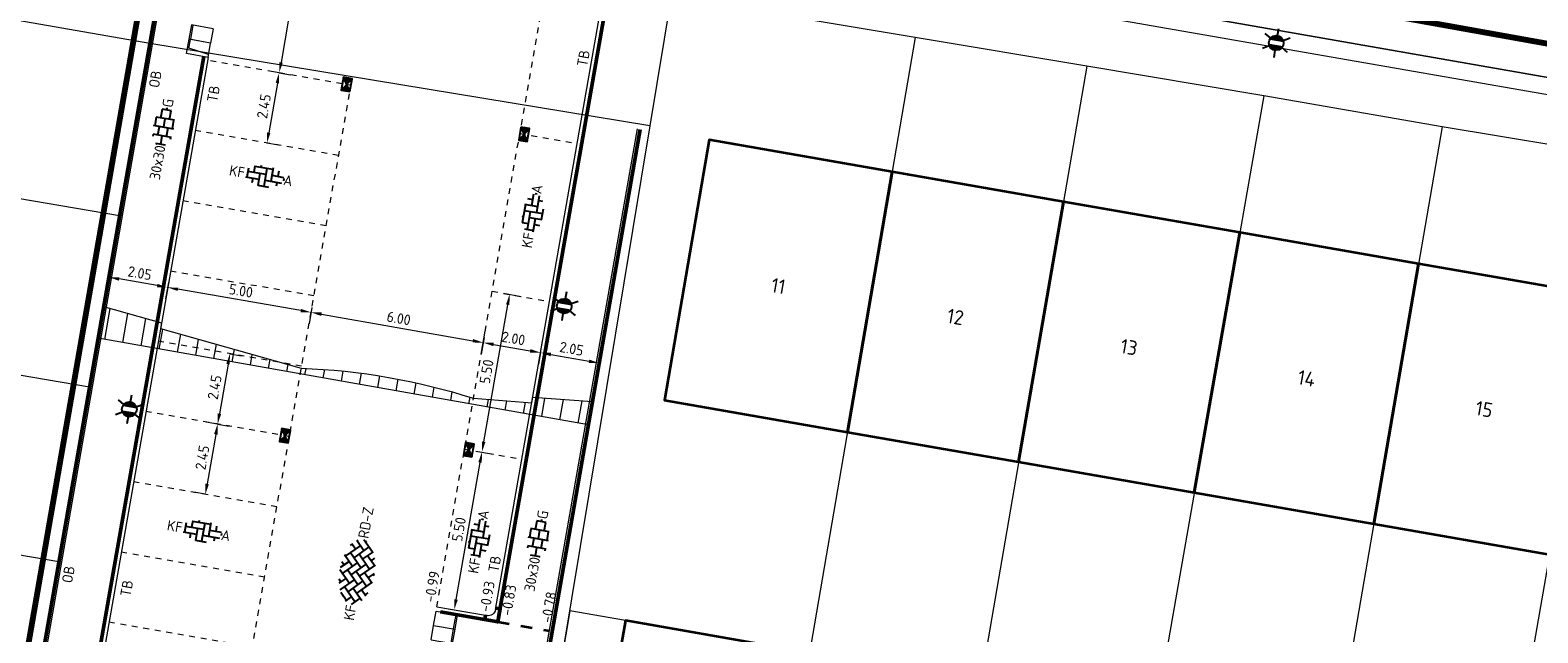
# Model space of a CAD drawing. Header units: metres. Extents: x 2514 to 227642, y 1683 to 852646.
# Tile 275 of 462: x 113870 to 113922, y 426337 to 426358. Entities that reach past the tile are written whole.
import ezdxf
from ezdxf.enums import TextEntityAlignment as Align
from ezdxf.lldxf.tags import DXFTag

# ---------------------------------------------------------------- set-up
doc = ezdxf.new("R2010")
doc.units = ezdxf.units.M
for name, pattern in [('VW-1-1_STREEP', [2, 1, -1]), ('XX-CENTER', [8, 5, -1, 1, -1]), ('ZZ-HIDDEN-SO', [4, 2, -2])]:
    doc.linetypes.add(name, pattern=pattern)
doc.layers.get('Defpoints').update_dxf_attribs({"color": 244, "lineweight": 35})
for name, color, linetype, lineweight in [('B-WE-GR-GROENVOORZIENING-GV', 252, 'Continuous', 18), ('B-WE-GR-HAAG-GV', 252, 'Continuous', 13), ('B-WE-KG-GRENS_PERCEEL-GV', 252, 'KG-PERCEEL', 18), ('B-WE-OG-BEBOUWING-GV', 4, 'Continuous', 35), ('B-WE-OG-BEBOUWING_HUISNUMMER-T25-200', 7, 'Continuous', 25), ('B-WE-VH-VERHARDING_TEGEL-GV', 252, 'Continuous', 18), ('N-WE-IE-MEUBILAIR_WEGMEUBILAIR_LICHTMAST-S', 7, 'Continuous', 25), ('N-WE-KG-WERKGRENS-G', 7, 'XX-CENTER', 35), ('N-WE-RI-HWA_KOLK-S', 150, 'Continuous', 25), ('N-WE-VH-KANTOPSLUITING-T18', 1, 'Continuous', 18), ('N-WE-VH-KANTOPSLUITING_ACHTERKANTBAND-G', 1, 'Continuous', 50), ('N-WE-VH-KANTOPSLUITING_ELEMENT_INRIT-S', 2, 'Continuous', 9), ('N-WE-VH-KANTOPSLUITING_OPSLUITBAND_100X200-G', 1, 'Continuous', 18), ('N-WE-VH-KANTOPSLUITING_TROTTOIRBAND_130 150-G', 2, 'Continuous', 13), ('N-WE-VH-M', 7, 'Continuous', 18), ('N-WE-VH-MATERIAALGRENS-G', 7, 'ZZ-HIDDEN-SO', 35), ('N-WE-VH-NAP-T18', 1, 'Continuous', 18), ('N-WE-VH-VERHARDING_BETONSTRAATSTEEN-S', 1, 'Continuous', 25), ('N-WE-VH-VERHARDING_STRAATBAKSTEEN-S', 1, 'Continuous', 5), ('N-WE-VH-VERHARDING_TEGEL-S', 1, 'Continuous', 25), ('N-WE-VH-VERKANTING-G', 252, 'Continuous', 5), ('N-WE-VW-MARKERING_LANGS_STREEP_11_010-G', 7, 'VW-1-1_STREEP', 13)]:
    doc.layers.add(name, color=color, linetype=linetype, lineweight=lineweight)
doc.styles.add('ISO', font='NLCS-ISO.ttf')
doc.styles.add('NLCS-ISO', font='NLCS-ISO.ttf', dxfattribs={"height": 1.8})
doc.styles.add('NLCS-ISO-M200-T18', font='NLCS-ISO.ttf', dxfattribs={"height": 0.36})
doc.styles.add('NLCS-ISO-M200-T25', font='NLCS-ISO.ttf', dxfattribs={"height": 0.5})
doc.styles.get("Standard").update_dxf_attribs({"font": 'romans'})
tags = doc.linetypes.add('KG-PERCEEL', pattern='A,5.5,-2,["P",Standard,S=1.8,R=0,X=-0.5,Y=-0.9],-2,5.5,-2,[5,NLCS.SHX,S=0.75,R=0,X=0,Y=0],-2', length=19).pattern_tags.tags
tags[6] = DXFTag(74, 10)
doc.dimstyles.new('NLCS-M200-T18-PIJL_L2_H1', dxfattribs={"dimscale": 0.2, "dimtxt": 2.5, "dimasz": 1.8, "dimexe": 2, "dimexo": 2, "dimgap": 0.7, "dimtad": 1, "dimzin": 0, "dimdsep": 46, "dimtxsty": 'NLCS-ISO-M200-T18', "dimcen": 0, "dimdle": 2, "dimclrd": 256, "dimclre": 256, "dimclrt": 1, "dimadec": 1, "dimazin": 0, "dimtfac": 1, "dimtdec": 3, "dimtofl": 0, "dimtmove": 0, "dimatfit": 3, "dimfxl": 2, "dimfxlon": 1, "dimtfillclr": 256, "dimtolj": 1, "dimtzin": 0, "dimlwd": -1, "dimlwe": -1, "dimarcsym": 0})

# ---------------------------------------------------------------- blocks, each defined once
blk = doc.blocks.new('SVH-BSS_KEIFORMAAT_KEPER-SO')
at = {"ltscale": 0.1}
for p, q in [((-2.23, 0.74), (-0.21, 2.76)), ((-2.23, 2.23), (-1.85, 2.61)), ((0.22, 2.75), (1.48, 1.48)), ((0.74, 2.23), (1.2, 2.68)), ((-5.34, 0.88), (-4.45, 0)), ((-5.2, 0.74), (-4.03, 1.91)), ((-5.2, -0.74), (-2.97, 1.48)), ((-4.81, -1.84), (-2.97, 0)), ((-4.56, 1.6), (-4.45, 1.48)), ((-3.71, 0.74), (-1.48, -1.48)), ((-3.6, 2.11), (-1.48, 0)), ((-2.48, 2.48), (-1.48, 1.48)), ((-2.23, -0.74), (0, 1.48)), ((-2.23, -2.23), (0, 0)), ((-0.74, 2.23), (1.48, 0)), ((-0.74, 0.74), (1.48, -1.48)), ((0.74, 0.74), (2.45, 2.45)), ((0.74, -0.74), (2.97, 1.48)), ((0.74, -2.23), (2.97, 0)), ((2.23, 2.23), (4.45, 0)), ((2.23, 0.74), (4.45, -1.48)), ((3.71, 0.74), (4.5, 1.53)), ((3.71, -0.74), (5.25, 0.79)), ((4.22, 1.72), (4.45, 1.48)), ((5.2, 0.74), (5.39, 0.55)), ((-5.73, -0.2), (-4.45, -1.48)), ((-3.89, -2.41), (-2.97, -1.48)), ((-3.71, -0.74), (-1.48, -2.97)), ((-3.71, -2.23), (-3.27, -2.67)), ((-1.59, -3.08), (0, -1.48)), ((-0.74, -0.74), (1.48, -2.97)), ((-0.74, -2.23), (0.21, -3.18)), ((1.36, -3.09), (2.97, -1.48)), ((2.23, -0.74), (3.84, -2.36)), ((2.23, -2.23), (2.78, -2.78)), ((3.71, -2.23), (5.57, -0.37)), ((5.2, -0.74), (5.41, -0.95)), ((-0.22, -3.19), (0, -2.97))]:
    blk.add_line(p, q, dxfattribs=at)
at = {"style": 'NLCS-ISO'}
blk.add_attdef('FORMAAT', text='', height=1.8, dxfattribs=at).set_placement((-5.83, -0.22), align=Align.MIDDLE_RIGHT)
blk.add_attdef('KLEUR', text='', height=1.8, dxfattribs=at).set_placement((5.82, -0.22), align=Align.MIDDLE_LEFT)
at = {"style": 'NLCS-ISO', "flags": 1}
blk.add_attdef('FUNCTIE', text='', height=1.8, dxfattribs=at).set_placement((0.12, -3.58), align=Align.MIDDLE_CENTER)
blk = doc.blocks.new('SVH-TEGEL_300X300_DUN_HALFST_KL-SO')
for p, q in [((-3.08, 0.75), (-3, 0.75)), ((-3, -0.83), (-3, 0.83)), ((-3, 0), (-1.5, 0)), ((-1.84, 1.5), (-1.5, 1.5)), ((-1.5, -1.6), (-1.5, 1.6)), ((-1.5, 0.75), (0, 0.75)), ((0, -1.78), (0, 1.78)), ((0, 1.5), (1.5, 1.5)), ((0, 0), (1.5, 0)), ((1.5, -1.6), (1.5, 1.6)), ((1.5, 0.75), (3, 0.75)), ((3, -0.83), (3, 0.83)), ((3, 0), (3.39, 0)), ((-3.08, -0.75), (-3, -0.75)), ((-1.84, -1.5), (-1.5, -1.5)), ((-1.5, -0.75), (0, -0.75)), ((0, -1.5), (1.5, -1.5)), ((1.5, -0.75), (3, -0.75))]:
    blk.add_line(p, q)
at = {"style": 'NLCS-ISO'}
blk.add_attdef('FORMAAT', text='', height=1.8, dxfattribs=at).set_placement((-3.18, 0), align=Align.MIDDLE_RIGHT)
blk.add_attdef('KLEUR', text='', height=1.8, dxfattribs=at).set_placement((3.49, 0), align=Align.MIDDLE_LEFT)
at = {"style": 'NLCS-ISO', "flags": 1}
blk.add_attdef('FUNCTIE', text='', height=1.8, dxfattribs=at).set_placement((0.12, -3.58), align=Align.MIDDLE_CENTER)
blk = doc.blocks.new('SVH-BSS_KEIFORMAAT_ELLEBOOG_KL-SO-flat-130')
at = {"layer": 'N-WE-VH-VERHARDING_BETONSTRAATSTEEN-S', "ltscale": 0.2}
for p, q in [((-0.544, 0.282), (-0.599, -0.03)), ((-0.562, 0.177), (0.058, 0.068)), ((-0.317, 0.361), (-0.355, 0.141)), ((-0.319, 0.348), (0.302, 0.238)), ((-0.148, 0.104), (-0.222, -0.316)), ((-0.101, 0.373), (-0.112, 0.311)), ((0.095, 0.275), (-0.014, -0.346)), ((0.31, 0.284), (0.229, -0.175)), ((0.265, 0.032), (0.667, -0.039)), ((0.504, 0.177), (0.472, -0.005)), ((-0.645, -0.021), (-0.185, -0.102)), ((-0.392, -0.066), (-0.421, -0.231)), ((-0.221, -0.309), (0.144, -0.374)), ((0.022, -0.139), (0.598, -0.24)), ((0.436, -0.212), (0.413, -0.339)), ((0.672, -0.082), (0.659, -0.152))]:
    blk.add_line(p, q, dxfattribs=at)
at = {"layer": 'N-WE-VH-VERHARDING_BETONSTRAATSTEEN-S', "style": 'NLCS-ISO'}
blk.add_attdef('FORMAAT', text='', height=0.36, rotation=350.0136, dxfattribs=at).set_placement((-0.669, 0.118), align=Align.MIDDLE_RIGHT)
blk.add_attdef('KLEUR', text='', height=0.36, rotation=350.0136, dxfattribs=at).set_placement((0.669, -0.118), align=Align.MIDDLE_LEFT)
at = {"layer": 'N-WE-VH-VERHARDING_BETONSTRAATSTEEN-S', "style": 'NLCS-ISO', "flags": 1}
blk.add_attdef('FUNCTIE', text='', height=0.36, rotation=350.0136, dxfattribs=at).set_placement((-0.101, -0.71), align=Align.MIDDLE_CENTER)
blk = doc.blocks.new('SVH-BSS_KEIFORMAAT_ELLEBOOG_KL-SO-flat-131')
at = {"layer": 'N-WE-VH-VERHARDING_BETONSTRAATSTEEN-S', "ltscale": 0.2}
for p, q in [((-0.544, 0.282), (-0.599, -0.03)), ((-0.562, 0.177), (0.058, 0.068)), ((-0.317, 0.361), (-0.355, 0.141)), ((-0.319, 0.348), (0.302, 0.238)), ((-0.148, 0.104), (-0.222, -0.316)), ((-0.101, 0.373), (-0.112, 0.311)), ((0.095, 0.275), (-0.014, -0.346)), ((0.31, 0.284), (0.229, -0.175)), ((0.265, 0.032), (0.667, -0.039)), ((0.504, 0.177), (0.472, -0.005)), ((-0.645, -0.021), (-0.185, -0.102)), ((-0.392, -0.066), (-0.421, -0.231)), ((-0.221, -0.309), (0.144, -0.374)), ((0.022, -0.139), (0.598, -0.24)), ((0.436, -0.212), (0.413, -0.339)), ((0.672, -0.082), (0.659, -0.152))]:
    blk.add_line(p, q, dxfattribs=at)
at = {"layer": 'N-WE-VH-VERHARDING_BETONSTRAATSTEEN-S', "style": 'NLCS-ISO'}
blk.add_attdef('FORMAAT', text='', height=0.36, rotation=350.0136, dxfattribs=at).set_placement((-0.669, 0.118), align=Align.MIDDLE_RIGHT)
blk.add_attdef('KLEUR', text='', height=0.36, rotation=350.0136, dxfattribs=at).set_placement((0.669, -0.118), align=Align.MIDDLE_LEFT)
at = {"layer": 'N-WE-VH-VERHARDING_BETONSTRAATSTEEN-S', "style": 'NLCS-ISO', "flags": 1}
blk.add_attdef('FUNCTIE', text='', height=0.36, rotation=350.0136, dxfattribs=at).set_placement((-0.101, -0.71), align=Align.MIDDLE_CENTER)
blk = doc.blocks.new('SVH-BSS_KEIFORMAAT_ELLEBOOG_KL-SO-flat-140')
at = {"layer": 'N-WE-VH-VERHARDING_BETONSTRAATSTEEN-S', "ltscale": 0.2}
for p, q in [((-0.032, 0.265), (0.039, 0.667)), ((0.082, 0.672), (0.152, 0.659)), ((0.139, 0.022), (0.24, 0.598)), ((-0.348, -0.319), (-0.238, 0.302)), ((-0.284, 0.31), (0.175, 0.229)), ((-0.275, 0.095), (0.346, -0.014)), ((-0.177, 0.504), (0.005, 0.472)), ((-0.177, -0.562), (-0.068, 0.058)), ((0.212, 0.436), (0.339, 0.413)), ((0.309, -0.221), (0.374, 0.144)), ((-0.373, -0.101), (-0.311, -0.112)), ((-0.361, -0.317), (-0.141, -0.355)), ((-0.104, -0.148), (0.316, -0.222)), ((0.021, -0.645), (0.102, -0.185)), ((0.066, -0.392), (0.231, -0.421)), ((-0.282, -0.544), (0.03, -0.599))]:
    blk.add_line(p, q, dxfattribs=at)
at = {"layer": 'N-WE-VH-VERHARDING_BETONSTRAATSTEEN-S', "style": 'NLCS-ISO'}
blk.add_attdef('KLEUR', text='', height=0.36, rotation=80.0136, dxfattribs=at).set_placement((0.118, 0.669), align=Align.MIDDLE_LEFT)
at = {"layer": 'N-WE-VH-VERHARDING_BETONSTRAATSTEEN-S', "style": 'NLCS-ISO', "flags": 1}
blk.add_attdef('FUNCTIE', text='', height=0.36, rotation=80.0136, dxfattribs=at).set_placement((0.71, -0.101), align=Align.MIDDLE_CENTER)
at = {"layer": 'N-WE-VH-VERHARDING_BETONSTRAATSTEEN-S', "style": 'NLCS-ISO'}
blk.add_attdef('FORMAAT', text='', height=0.36, rotation=80.0136, dxfattribs=at).set_placement((-0.118, -0.669), align=Align.MIDDLE_RIGHT)
blk = doc.blocks.new('SVH-BSS_KEIFORMAAT_ELLEBOOG_KL-SO-flat-141')
at = {"layer": 'N-WE-VH-VERHARDING_BETONSTRAATSTEEN-S', "ltscale": 0.2}
for p, q in [((-0.032, 0.265), (0.039, 0.667)), ((0.082, 0.672), (0.152, 0.659)), ((0.139, 0.022), (0.24, 0.598)), ((-0.348, -0.319), (-0.238, 0.302)), ((-0.284, 0.31), (0.175, 0.229)), ((-0.275, 0.095), (0.346, -0.014)), ((-0.177, 0.504), (0.005, 0.472)), ((-0.177, -0.562), (-0.068, 0.058)), ((0.212, 0.436), (0.339, 0.413)), ((0.309, -0.221), (0.374, 0.144)), ((-0.373, -0.101), (-0.311, -0.112)), ((-0.361, -0.317), (-0.141, -0.355)), ((-0.104, -0.148), (0.316, -0.222)), ((0.021, -0.645), (0.102, -0.185)), ((0.066, -0.392), (0.231, -0.421)), ((-0.282, -0.544), (0.03, -0.599))]:
    blk.add_line(p, q, dxfattribs=at)
at = {"layer": 'N-WE-VH-VERHARDING_BETONSTRAATSTEEN-S', "style": 'NLCS-ISO'}
blk.add_attdef('KLEUR', text='', height=0.36, rotation=80.0136, dxfattribs=at).set_placement((0.118, 0.669), align=Align.MIDDLE_LEFT)
at = {"layer": 'N-WE-VH-VERHARDING_BETONSTRAATSTEEN-S', "style": 'NLCS-ISO', "flags": 1}
blk.add_attdef('FUNCTIE', text='', height=0.36, rotation=80.0136, dxfattribs=at).set_placement((0.71, -0.101), align=Align.MIDDLE_CENTER)
at = {"layer": 'N-WE-VH-VERHARDING_BETONSTRAATSTEEN-S', "style": 'NLCS-ISO'}
blk.add_attdef('FORMAAT', text='', height=0.36, rotation=80.0136, dxfattribs=at).set_placement((-0.118, -0.669), align=Align.MIDDLE_RIGHT)
blk = doc.blocks.new('hoekblok inw. 25')
at = {"layer": 'N-WE-VH-KANTOPSLUITING_ACHTERKANTBAND-G', "ltscale": 0.2, "flags": 128}
blk.add_lwpolyline([(-0.45, 0.15), (-0.45, 0), (0, 0), (0, 0.45), (-0.15, 0.45)], dxfattribs=at)
at = {"layer": 'N-WE-VH-KANTOPSLUITING_TROTTOIRBAND_130 150-G', "ltscale": 0.2, "flags": 128}
blk.add_lwpolyline([(-0.15, 0.45), (-0.15, 0.4, -0.414214), (-0.4, 0.15), (-0.45, 0.15)], format="xyb", dxfattribs=at)
blk = doc.blocks.new('N-SRI-KOLK_STRAAT_450X300-SO')
h = blk.add_hatch(color=256)
h.dxf.hatch_style = 1
h.paths.add_polyline_path([(0, 0.75), (-1.125, 1.5), (-1.125, 0)])
h.paths.add_polyline_path([(1.125, 1.5), (0, 0.75), (1.125, 0)])
for p, q in [((-1.125, 0), (1.125, 1.5)), ((1.125, 0), (-1.125, 1.5))]:
    blk.add_line(p, q)
at = {"flags": 128}
blk.add_lwpolyline([(-1.125, 0), (1.125, 0), (1.125, 1.5), (-1.125, 1.5)], close=True, dxfattribs=at)
blk = doc.blocks.new('*D547')
at = {"layer": 'Defpoints', "color": 0, "transparency": 16777216}
for p in [(113879.953, 426348.403), (113885.862, 426347.367), (113885.763, 426346.802)]:
    blk.add_point(p, dxfattribs=at)
at = {"layer": 'N-WE-VH-M', "transparency": 16777216}
for p, q in [((113879.884, 426348.009), (113879.785, 426347.445)), ((113880.208, 426347.777), (113885.409, 426346.865)), ((113885.793, 426346.973), (113885.694, 426346.408))]:
    blk.add_line(p, q, dxfattribs=at)
for points in [[(113880.219, 426347.836), (113880.198, 426347.718), (113879.854, 426347.839)], [(113885.419, 426346.924), (113885.399, 426346.806), (113885.763, 426346.802)]]:
    blk.add_solid(points, dxfattribs=at)
at = {"layer": 'N-WE-VH-M', "transparency": 16777216, "insert": (113882.864, 426347.636), "char_height": 0.36, "attachment_point": 5, "rotation": 350.0531, "style": 'NLCS-ISO-M200-T18'}
blk.add_mtext('\\A1;6.00', dxfattribs=at)
blk = doc.blocks.new('*D548')
at = {"layer": 'Defpoints', "color": 0, "transparency": 16777216}
for p in [(113875.027, 426349.26), (113874.928, 426348.695), (113879.953, 426348.403)]:
    blk.add_point(p, dxfattribs=at)
at = {"layer": 'N-WE-VH-M', "transparency": 16777216}
for p, q in [((113874.958, 426348.866), (113874.86, 426348.301)), ((113879.5, 426347.9), (113875.283, 426348.634)), ((113879.884, 426348.009), (113879.786, 426347.445))]:
    blk.add_line(p, q, dxfattribs=at)
for points in [[(113875.293, 426348.693), (113875.273, 426348.575), (113874.928, 426348.695)], [(113879.51, 426347.959), (113879.49, 426347.841), (113879.854, 426347.839)]]:
    blk.add_solid(points, dxfattribs=at)
at = {"layer": 'N-WE-VH-M', "transparency": 16777216, "insert": (113877.446, 426348.582), "char_height": 0.36, "attachment_point": 5, "rotation": 350.1348, "style": 'NLCS-ISO-M200-T18'}
blk.add_mtext('\\A1;5.00', dxfattribs=at)
blk = doc.blocks.new('*D549')
at = {"layer": 'Defpoints', "color": 0, "transparency": 16777216}
for p in [(113873.007, 426349.614), (113872.908, 426349.05), (113875.027, 426349.26)]:
    blk.add_point(p, dxfattribs=at)
at = {"layer": 'N-WE-VH-M', "transparency": 16777216}
for p, q in [((113872.938, 426349.22), (113872.839, 426348.656)), ((113874.573, 426348.758), (113873.263, 426348.987)), ((113874.957, 426348.866), (113874.858, 426348.301))]:
    blk.add_line(p, q, dxfattribs=at)
for points in [[(113873.273, 426349.047), (113873.253, 426348.928), (113872.908, 426349.05)], [(113874.583, 426348.817), (113874.563, 426348.699), (113874.928, 426348.695)]]:
    blk.add_solid(points, dxfattribs=at)
at = {"layer": 'N-WE-VH-M', "transparency": 16777216, "insert": (113873.973, 426349.188), "char_height": 0.36, "attachment_point": 5, "rotation": 350.0531, "style": 'NLCS-ISO-M200-T18'}
blk.add_mtext('\\A1;2.05', dxfattribs=at)
blk = doc.blocks.new('*D292')
at = {"layer": 'Defpoints', "color": 0, "transparency": 16777216}
for p in [(113887.733, 426346.457), (113885.544, 426345.551), (113887.514, 426345.205)]:
    blk.add_point(p, dxfattribs=at)
at = {"layer": 'N-WE-VH-M', "transparency": 16777216}
for p, q in [((113885.694, 426346.408), (113885.833, 426347.196)), ((113886.118, 426346.74), (113887.379, 426346.519)), ((113887.664, 426346.063), (113887.802, 426346.851))]:
    blk.add_line(p, q, dxfattribs=at)
for points in [[(113886.128, 426346.799), (113886.108, 426346.681), (113885.763, 426346.802)], [(113887.389, 426346.578), (113887.368, 426346.46), (113887.733, 426346.457)]]:
    blk.add_solid(points, dxfattribs=at)
at = {"layer": 'N-WE-VH-M', "transparency": 16777216, "insert": (113886.804, 426346.945), "char_height": 0.36, "attachment_point": 5, "rotation": 350.0531, "style": 'NLCS-ISO-M200-T18'}
blk.add_mtext('\\A1;2.00', dxfattribs=at)
blk = doc.blocks.new('*D550')
at = {"layer": 'Defpoints', "color": 0, "transparency": 16777216}
for p in [(113887.733, 426346.457), (113889.751, 426346.096), (113889.751, 426346.096)]:
    blk.add_point(p, dxfattribs=at)
at = {"layer": 'N-WE-VH-M', "transparency": 16777216}
for p, q in [((113887.733, 426346.457), (113887.663, 426346.063)), ((113888.088, 426346.394), (113889.397, 426346.159)), ((113889.751, 426346.096), (113889.681, 426345.702))]:
    blk.add_line(p, q, dxfattribs=at)
for points in [[(113888.098, 426346.453), (113888.077, 426346.334), (113887.733, 426346.457)], [(113889.408, 426346.218), (113889.386, 426346.1), (113889.751, 426346.096)]]:
    blk.add_solid(points, dxfattribs=at)
at = {"layer": 'N-WE-VH-M', "transparency": 16777216, "insert": (113888.799, 426346.591), "char_height": 0.36, "attachment_point": 5, "rotation": 349.8561, "style": 'NLCS-ISO-M200-T18'}
blk.add_mtext('\\A1;2.05', dxfattribs=at)
blk = doc.blocks.new('*D595')
at = {"layer": 'Defpoints', "color": 0, "ltscale": 0.2, "transparency": 16777216}
for p in [(113885.122, 426343.146), (113885.719, 426343.041), (113884.172, 426337.728)]:
    blk.add_point(p, dxfattribs=at)
at = {"layer": 'N-WE-VH-M', "ltscale": 0.2, "transparency": 16777216}
for p, q in [((113885.516, 426343.076), (113886.113, 426342.972)), ((113884.832, 426337.978), (113885.657, 426342.686)), ((113884.566, 426337.659), (113885.163, 426337.554))]:
    blk.add_line(p, q, dxfattribs=at)
for points in [[(113885.598, 426342.697), (113885.716, 426342.676), (113885.719, 426343.041)], [(113884.772, 426337.988), (113884.891, 426337.968), (113884.769, 426337.623)]]:
    blk.add_solid(points, dxfattribs=at)
at = {"layer": 'N-WE-VH-M', "ltscale": 0.2, "transparency": 16777216, "insert": (113884.929, 426340.387), "char_height": 0.36, "attachment_point": 5, "rotation": 80.0531, "style": 'NLCS-ISO-M200-T18'}
blk.add_mtext('\\A1;5.50', dxfattribs=at)
blk = doc.blocks.new('*D596')
at = {"layer": 'Defpoints', "color": 0, "ltscale": 0.2, "transparency": 16777216}
for p in [(113886.072, 426348.563), (113886.669, 426348.458), (113885.122, 426343.146)]:
    blk.add_point(p, dxfattribs=at)
at = {"layer": 'N-WE-VH-M', "ltscale": 0.2, "transparency": 16777216}
for p, q in [((113885.782, 426343.395), (113886.607, 426348.104)), ((113886.466, 426348.494), (113887.063, 426348.389)), ((113885.516, 426343.076), (113886.113, 426342.972))]:
    blk.add_line(p, q, dxfattribs=at)
for points in [[(113886.548, 426348.114), (113886.666, 426348.093), (113886.669, 426348.458)], [(113885.722, 426343.406), (113885.841, 426343.385), (113885.719, 426343.041)]]:
    blk.add_solid(points, dxfattribs=at)
at = {"layer": 'N-WE-VH-M', "ltscale": 0.2, "transparency": 16777216, "insert": (113885.879, 426345.805), "char_height": 0.36, "attachment_point": 5, "rotation": 80.0531, "style": 'NLCS-ISO-M200-T18'}
blk.add_mtext('\\A1;5.50', dxfattribs=at)
blk = doc.blocks.new('N-SVH-INRITELEMENT_130 150_180X750X500_LINKS')
for p, q in [((0, 0), (0, 0.75)), ((0, 0.75), (0.5, 0.75)), ((0.095, 0), (0.2, 0.7)), ((0.2, 0.7), (0.5, 0.7)), ((0.5, 0), (0.5, 0.75)), ((0, 0), (0.5, 0))]:
    blk.add_line(p, q)
blk = doc.blocks.new('N-SVH-INRITELEMENT_130 150_180X750X500_MIDDEN')
for p, q in [((0, 0), (0, 0.75)), ((0.5, 0.75), (0, 0.75)), ((0.5, 0.7), (0, 0.7)), ((0.5, 0), (0.5, 0.75)), ((0.5, 0), (0, 0))]:
    blk.add_line(p, q)
blk = doc.blocks.new('N-SIE-WEG_LICHTMAST-SO')
h = blk.add_hatch(color=256)
h.paths.add_polyline_path([(1.16, 0.5, 0.658505), (-1.16, 0.5)])
h.paths.add_polyline_path([(-1.16, -0.5, 0.658505), (1.16, -0.5)])
at = {"flags": 128}
for points in [[(-2.19, 1.27), (-1.1, 0.63)], [(-1.16, 0.5), (1.16, 0.5)], [(0, 1.27), (0, 2.53)], [(1.1, 0.63), (2.19, 1.27)], [(-2.19, -1.27), (-1.1, -0.63)], [(-1.16, -0.5), (1.16, -0.5)], [(0, -1.27), (0, -2.53)], [(2.19, -1.27), (1.1, -0.63)]]:
    blk.add_lwpolyline(points, dxfattribs=at)
at = {"ltscale": 0.5}
blk.add_circle((0, 0), 1.27, dxfattribs=at)
at = {"style": 'NLCS-ISO'}
blk.add_attdef('TYPE', text='', height=1.8, dxfattribs=at).set_placement((0, 2.53), align=Align.BOTTOM_CENTER)
blk = doc.blocks.new('*D835')
at = {"layer": 'Defpoints', "color": 0, "ltscale": 0.2, "transparency": 16777216}
for p in [(113876.643, 426344.005), (113876.223, 426341.591), (113876.223, 426341.591)]:
    blk.add_point(p, dxfattribs=at)
at = {"layer": 'N-WE-VH-M', "ltscale": 0.2, "transparency": 16777216}
for p, q in [((113876.643, 426344.005), (113876.249, 426344.074)), ((113876.582, 426343.65), (113876.285, 426341.946)), ((113876.223, 426341.591), (113875.829, 426341.66))]:
    blk.add_line(p, q, dxfattribs=at)
for points in [[(113876.522, 426343.661), (113876.641, 426343.64), (113876.643, 426344.005)], [(113876.226, 426341.956), (113876.344, 426341.936), (113876.223, 426341.591)]]:
    blk.add_solid(points, dxfattribs=at)
at = {"layer": 'N-WE-VH-M', "ltscale": 0.2, "transparency": 16777216, "insert": (113876.118, 426342.853), "char_height": 0.36, "attachment_point": 5, "rotation": 80.1348, "style": 'NLCS-ISO-M200-T18'}
blk.add_mtext('\\A1;2.45', dxfattribs=at)
blk = doc.blocks.new('*D836')
at = {"layer": 'Defpoints', "color": 0, "ltscale": 0.2, "transparency": 16777216}
for p in [(113877.063, 426346.419), (113876.643, 426344.005), (113876.645, 426344.005)]:
    blk.add_point(p, dxfattribs=at)
at = {"layer": 'N-WE-VH-M', "ltscale": 0.2, "transparency": 16777216}
for p, q in [((113877.003, 426346.064), (113876.707, 426344.36)), ((113877.065, 426346.419), (113877.459, 426346.35)), ((113876.645, 426344.005), (113877.039, 426343.936))]:
    blk.add_line(p, q, dxfattribs=at)
for points in [[(113876.944, 426346.074), (113877.062, 426346.054), (113877.065, 426346.419)], [(113876.647, 426344.37), (113876.766, 426344.349), (113876.645, 426344.005)]]:
    blk.add_solid(points, dxfattribs=at)
at = {"layer": 'N-WE-VH-M', "ltscale": 0.2, "transparency": 16777216, "insert": (113876.54, 426345.267), "char_height": 0.36, "attachment_point": 5, "rotation": 80.1348, "style": 'NLCS-ISO-M200-T18'}
blk.add_mtext('\\A1;2.45', dxfattribs=at)
blk = doc.blocks.new('*D839')
at = {"layer": 'Defpoints', "color": 0, "ltscale": 0.2, "transparency": 16777216}
for p in [(113878.756, 426356.072), (113878.336, 426353.658), (113878.338, 426353.658)]:
    blk.add_point(p, dxfattribs=at)
at = {"layer": 'N-WE-VH-M', "ltscale": 0.2, "transparency": 16777216}
for p, q in [((113878.757, 426356.071), (113879.152, 426356.003)), ((113878.696, 426355.717), (113878.399, 426354.012)), ((113878.338, 426353.658), (113878.732, 426353.589))]:
    blk.add_line(p, q, dxfattribs=at)
for points in [[(113878.637, 426355.727), (113878.755, 426355.706), (113878.757, 426356.071)], [(113878.34, 426354.023), (113878.459, 426354.002), (113878.338, 426353.658)]]:
    blk.add_solid(points, dxfattribs=at)
at = {"layer": 'N-WE-VH-M', "ltscale": 0.2, "transparency": 16777216, "insert": (113878.232, 426354.919), "char_height": 0.36, "attachment_point": 5, "rotation": 80.1348, "style": 'NLCS-ISO-M200-T18'}
blk.add_mtext('\\A1;2.45', dxfattribs=at)
blk = doc.blocks.new('*D840')
at = {"layer": 'Defpoints', "color": 0, "ltscale": 0.2, "transparency": 16777216}
for p in [(113879.6, 426360.898), (113878.759, 426356.071), (113878.761, 426356.071)]:
    blk.add_point(p, dxfattribs=at)
at = {"layer": 'N-WE-VH-M', "ltscale": 0.2, "transparency": 16777216}
for p, q in [((113879.599, 426360.899), (113879.205, 426360.967)), ((113879.537, 426360.544), (113878.821, 426356.426)), ((113878.759, 426356.071), (113878.365, 426356.14))]:
    blk.add_line(p, q, dxfattribs=at)
for points in [[(113879.478, 426360.554), (113879.596, 426360.534), (113879.599, 426360.899)], [(113878.762, 426356.436), (113878.88, 426356.415), (113878.759, 426356.071)]]:
    blk.add_solid(points, dxfattribs=at)
at = {"layer": 'N-WE-VH-M', "ltscale": 0.2, "transparency": 16777216, "insert": (113878.864, 426358.54), "char_height": 0.36, "attachment_point": 5, "rotation": 80.1348, "style": 'NLCS-ISO-M200-T18'}
blk.add_mtext('\\A1;4.90', dxfattribs=at)

msp = doc.modelspace()

# ---------------------------------------------------------------- hatches: boundary and pattern name
at = {"layer": 'N-WE-VH-VERKANTING-G', "ltscale": 0.2}
h = msp.add_hatch(dxfattribs=at)
h.set_pattern_fill('ANSI31', color=256, scale=0.2, angle=45)
h.set_pattern_definition([(80.05004763, (0, 0), (-0.625449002, 0.1097203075), [])])
edge = h.paths.add_edge_path()
edge.add_line((113872.729, 426348.039), (113874.714, 426347.482))
edge.add_line((113874.714, 426347.482), (113874.679, 426347.286))
edge.add_line((113874.679, 426347.286), (113879.518, 426345.923))
edge.add_arc((113878.709, 426323.91), 22.028, 72.2408, 87.8958, ccw=False)
edge.add_line((113885.428, 426344.888), (113887.431, 426344.735))
edge.add_line((113887.431, 426344.735), (113887.465, 426344.928))
edge.add_line((113887.465, 426344.928), (113889.519, 426344.776))
edge.add_line((113889.519, 426344.776), (113889.38, 426343.977))
edge.add_line((113889.38, 426343.977), (113872.541, 426346.953))
edge.add_line((113872.541, 426346.953), (113872.729, 426348.039))

# ---------------------------------------------------------------- linework, layer by layer
at = {"layer": 'B-WE-GR-GROENVOORZIENING-GV'}
msp.add_lwpolyline([(113873.142, 426364.99), (113870.864, 426365.381), (113870.659, 426364.284), (113874.581, 426363.642), (113933.949, 426353.293), (113934.059, 426353.853), (113874.7, 426364.246), (113874.15, 426364.427), (113873.628, 426364.676)], close=True, dxfattribs=at)
at = {"layer": 'B-WE-GR-HAAG-GV'}
msp.add_lwpolyline([(113873.142, 426364.99), (113870.864, 426365.381), (113870.659, 426364.284), (113874.581, 426363.642), (113933.949, 426353.293), (113934.059, 426353.853), (113874.7, 426364.246), (113874.15, 426364.427), (113873.628, 426364.676)], close=True, dxfattribs=at)
at = {"layer": 'B-WE-KG-GRENS_PERCEEL-GV', "ltscale": 0.2}
for points in [[(113874.316, 426357.076), (113843.822, 426362.397), (113843.249, 426359.059), (113842.786, 426356.369), (113873.279, 426351.167)], [(113933.637, 426351.72), (113924.77, 426353.2), (113920.487, 426328.692), (113929.246, 426327.142)]]:
    msp.add_lwpolyline(points, close=True, dxfattribs=at)
for points in [[(113900.602, 426357.283), (113892.218, 426358.685), (113891.485, 426354.25), (113888.206, 426334.403), (113896.407, 426332.952)], [(113891.485, 426354.25), (113874.316, 426357.076)], [(113906.49, 426356.297), (113900.602, 426357.283), (113897.016, 426336.406), (113896.407, 426332.952), (113902.291, 426331.911)], [(113842.786, 426356.369), (113841.775, 426350.486), (113872.248, 426345.287), (113873.279, 426351.167)], [(113912.566, 426355.281), (113906.49, 426356.297), (113902.291, 426331.911), (113908.293, 426330.849)], [(113918.693, 426354.214), (113912.566, 426355.281), (113908.293, 426330.849), (113914.483, 426329.754)], [(113924.77, 426353.2), (113918.693, 426354.214), (113914.483, 426329.754), (113920.487, 426328.692)], [(113841.775, 426350.486), (113840.714, 426344.486), (113871.195, 426339.284), (113872.248, 426345.287)], [(113840.714, 426344.486), (113839.575, 426338.04), (113870.045, 426332.722), (113871.195, 426339.284)]]:
    msp.add_lwpolyline(points, dxfattribs=at)
at = {"layer": 'B-WE-OG-BEBOUWING-GV'}
for points in [[(113899.809, 426352.665), (113893.522, 426353.763), (113891.993, 426344.827), (113898.274, 426343.73)], [(113905.688, 426351.638), (113899.809, 426352.665), (113898.274, 426343.73), (113904.149, 426342.704)], [(113911.744, 426350.58), (113905.688, 426351.638), (113904.149, 426342.704), (113910.182, 426341.65)], [(113917.883, 426349.508), (113911.744, 426350.58), (113910.182, 426341.65), (113916.345, 426340.573)], [(113923.94, 426348.45), (113917.883, 426349.508), (113916.345, 426340.573), (113922.379, 426339.519)], [(113896.903, 426336.161), (113890.651, 426337.254), (113890.094, 426334.069), (113891.617, 426333.803), (113896.409, 426332.965), (113896.903, 426335.764), (113896.836, 426335.776)]]:
    msp.add_lwpolyline(points, close=True, dxfattribs=at)
at = {"layer": 'B-WE-VH-VERHARDING_TEGEL-GV'}
msp.add_lwpolyline([(113867.386, 426369.764), (113872.595, 426365.466), (113873.142, 426364.99), (113873.628, 426364.676), (113874.15, 426364.427), (113874.7, 426364.246), (113934.059, 426353.853), (113934.168, 426354.403), (113934.578, 426356.671), (113888.542, 426364.686), (113878.48, 426366.438), (113876.488, 426367.041), (113874.627, 426367.971), (113872.948, 426369.201), (113870.421, 426371.16), (113867.649, 426372.755)], dxfattribs=at)
msp.add_lwpolyline([(113890.651, 426337.254), (113888.733, 426337.589), (113888.206, 426334.403), (113890.094, 426334.069)], close=True, dxfattribs=at)
at = {"layer": 'N-WE-KG-WERKGRENS-G', "ltscale": 0.5, "const_width": 0.2, "flags": 128}
msp.add_lwpolyline([(113539.652, 426425.541), (113533.034, 426426.579), (113512.978, 426310.885), (113509.106, 426305.095), (113507.039, 426292.73), (113504.728, 426279.396), (113497.949, 426267.392), (113491.721, 426263.905), (113496.136, 426256.365), (113502.435, 426260.053, -0.182232), (113509.838, 426261.318, -0.126544), (113516.642, 426258.09), (113523.828, 426262.829), (113521.668, 426266.104), (113525.98, 426265.334), (113539.291, 426339.571), (113541.863, 426353.106), (113543.716, 426365.72), (113550.178, 426401.905), (113551.547, 426409.78), (113574.553, 426405.734), (113573.157, 426397.506), (113607.198, 426391.573), (113606.914, 426389.946), (113619.162, 426387.845), (113613.609, 426356.275), (113601.182, 426358.276), (113600.845, 426356.182), (113597.954, 426356.648), (113593.562, 426350.547), (113574.97, 426354.003), (113574.327, 426350.546), (113615.634, 426343.691), (113593.57, 426263.699, 0.356973), (113596.583, 426256.89), (113595.271, 426248.698), (113599.487, 426248.023), (113601.054, 426254.868), (113602.72, 426255.869), (113636.901, 426249.843), (113711.239, 426237.251), (113711.078, 426236.35), (113716.526, 426235.533), (113716.685, 426236.595), (113718.512, 426236.321), (113734.103, 426277.353), (113735.865, 426278.617), (113776.182, 426271.575), (113774.564, 426262.996), (113804.256, 426258), (113798.274, 426223.759), (113796.469, 426212.743), (113816.717, 426209.189), (113821.532, 426236.979), (113822.449, 426236.82), (113823.388, 426242.034), (113822.132, 426242.26), (113830.108, 426272.94), (113832.685, 426287.571), (113850.983, 426284.543), (113878.799, 426279.99), (113865.198, 426203.132), (113884.246, 426200.097), (113884.458, 426196.374), (113883.446, 426190.397), (113921.214, 426183.978), (113921.482, 426185.328), (113923.778, 426184.872), (113926.223, 426198.093), (113928.449, 426210.745), (113964.907, 426204.42), (113960.406, 426178.602), (113963.561, 426178.134), (113967.734, 426203.401), (113997.515, 426198.193), (113998.702, 426198.006), (113998.957, 426199.616), (114022.375, 426195.633), (114018.261, 426170.621), (114024.177, 426169.647), (114029.085, 426200.395), (114026.448, 426200.718), (114031.499, 426230.088), (114054.44, 426226.248), (114057.477, 426225.696), (114056.841, 426222.197), (114059.961, 426221.626), (114065.65, 426244.354), (114035.59, 426249.218), (114041.184, 426283.399), (114056.073, 426280.709), (114056.721, 426283.698), (114042.185, 426286.164), (114046.915, 426313.16), (114065.34, 426310.078), (114066.402, 426316.804), (114058.916, 426317.879), (114056.3, 426327.344), (114067.79, 426392.772), (114039.145, 426397.909), (113967.805, 426410.127), (113958.58, 426362.909), (114027.859, 426351.392), (114036.556, 426349.826), (114034.317, 426336.794), (114032.043, 426337.194), (114031.497, 426333.947), (114035.343, 426333.283), (114031.409, 426310.162), (113989.982, 426317.452), (113994.21, 426340.55), (114008.87, 426338.023), (114009.525, 426341.433), (113875.208, 426365.513)], format="xyb", dxfattribs=at)
msp.add_lwpolyline([(113875.208, 426365.513), (113869.618, 426333.412), (113863.308, 426334.372), (113862.855, 426331.397), (113875.136, 426329.197), (113871.209, 426306.734), (113849.944, 426310.289), (113850.178, 426311.689), (113845.219, 426312.518), (113844.988, 426311.136), (113831.473, 426313.607), (113835.688, 426336.022), (113839.882, 426335.323), (113840.406, 426338.467), (113844.464, 426361.671), (113842.42, 426362.029), (113843.955, 426366.36), (113848.623, 426368.527), (113848.971, 426370.075), (113859.28, 426368.407)], dxfattribs=at)
at = {"layer": 'N-WE-VH-KANTOPSLUITING_ACHTERKANTBAND-G', "ltscale": 0.2}
msp.add_line((113886.264, 426337.209), (113884.294, 426337.555), dxfattribs=at)
msp.add_lwpolyline([(113886.29, 426337.357), (113890.124, 426359.22), (113877.021, 426361.499), (113876.943, 426361.057)], dxfattribs=at)
at = {"layer": 'N-WE-VH-KANTOPSLUITING_ACHTERKANTBAND-G', "ltscale": 0.2, "flags": 128}
for points in [[(113865.216, 426333.565), (113870.045, 426332.722), (113875.083, 426361.451)], [(113929.243, 426327.123), (113887.709, 426334.451), (113891.159, 426354.122)]]:
    msp.add_lwpolyline(points, dxfattribs=at)
at = {"layer": 'N-WE-VH-KANTOPSLUITING_ACHTERKANTBAND-G', "ltscale": 0.2}
msp.add_lwpolyline([(113876.166, 426356.624), (113871.89, 426332.246), (113877.296, 426331.306, -0.414276), (113877.988, 426330.322), (113877.857, 426329.57)], format="xyb", dxfattribs=at)
at = {"layer": 'N-WE-VH-KANTOPSLUITING_OPSLUITBAND_100X200-G', "ltscale": 0.2}
for points in [[(113865.199, 426333.466), (113870.126, 426332.606), (113875.192, 426361.491)], [(113929.324, 426327.008), (113887.593, 426334.37), (113891.06, 426354.139)]]:
    msp.add_lwpolyline(points, dxfattribs=at)
at = {"layer": 'N-WE-VH-KANTOPSLUITING_TROTTOIRBAND_130 150-G', "ltscale": 0.2}
msp.add_line((113884.172, 426337.728), (113885.847, 426337.435), dxfattribs=at)
for points in [[(113886.185, 426337.629), (113889.91, 426358.868)], [(113876.314, 426356.598), (113872.102, 426332.585)]]:
    msp.add_lwpolyline(points, dxfattribs=at)
at = {"layer": 'N-WE-VH-MATERIAALGRENS-G', "ltscale": 0.2, "flags": 128}
msp.add_lwpolyline([(113886.264, 426337.209), (113888.037, 426336.898)], dxfattribs=at)
at = {"layer": 'N-WE-VH-VERKANTING-G', "ltscale": 0.2, "flags": 128}
msp.add_lwpolyline([(113872.729, 426348.039), (113874.714, 426347.482), (113874.679, 426347.286), (113879.518, 426345.923, -0.068414), (113885.428, 426344.888), (113887.431, 426344.735), (113887.465, 426344.928), (113889.519, 426344.776), (113889.38, 426343.977), (113872.541, 426346.953)], format="xyb", close=True, dxfattribs=at)
at = {"layer": 'N-WE-VW-MARKERING_LANGS_STREEP_11_010-G', "ltscale": 0.2}
for p, q in [((113880.799, 426353.23), (113875.873, 426354.086)), ((113887.022, 426353.98), (113888.992, 426353.635)), ((113880.376, 426350.816), (113875.45, 426351.673)), ((113879.953, 426348.403), (113875.027, 426349.26)), ((113886.072, 426348.563), (113888.042, 426348.217)), ((113879.529, 426345.99), (113874.603, 426346.847)), ((113879.106, 426343.577), (113874.166, 426344.436)), ((113885.122, 426343.146), (113887.092, 426342.8)), ((113878.683, 426341.164), (113873.747, 426342.022)), ((113878.26, 426338.75), (113873.327, 426339.608)), ((113877.837, 426336.337), (113872.907, 426337.195))]:
    msp.add_line(p, q, dxfattribs=at)
at = {"layer": 'N-WE-VW-MARKERING_LANGS_STREEP_11_010-G', "ltscale": 0.2, "flags": 128}
for points in [[(113884.172, 426337.728), (113887.98, 426359.441)], [(113876.99, 426331.511), (113881.222, 426355.643), (113876.296, 426356.499)]]:
    msp.add_lwpolyline(points, dxfattribs=at)

# ---------------------------------------------------------------- block references
at = {"ltscale": 0.2, "rotation": 350.0530972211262}
msp.add_blockref('hoekblok inw. 25', (113886.264, 426337.209), dxfattribs=at)
at = {"layer": 'N-WE-IE-MEUBILAIR_WEGMEUBILAIR_LICHTMAST-S', "xscale": 0.2, "yscale": 0.2, "zscale": 0.2, "rotation": 350.1566500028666}
for p in [(113912.994, 426357.095), (113888.546, 426348.054), (113873.612, 426344.511)]:
    msp.add_blockref('N-SIE-WEG_LICHTMAST-SO', p, dxfattribs=at)
at = {"layer": 'N-WE-RI-HWA_KOLK-S', "ltscale": 0.2}
for p, xscale, yscale, zscale, rotation in [((113881.222, 426355.643), 0.1999999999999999, 0.1999999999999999, 0.1999999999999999, 80.05309722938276), ((113887.022, 426353.98), 0.2, 0.2, 0.2, 260.0530972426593), ((113879.106, 426343.577), 0.2, 0.2, 0.2, 80.05309722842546), ((113885.122, 426343.146), 0.2, 0.2, 0.2, 260.0530972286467)]:
    msp.add_blockref('N-SRI-KOLK_STRAAT_450X300-SO', p, dxfattribs=dict(at, xscale=xscale, yscale=yscale, zscale=zscale, rotation=rotation))
at = {"layer": 'N-WE-VH-KANTOPSLUITING_ELEMENT_INRIT-S', "ltscale": 0.2}
for name, p, rotation in [('N-SVH-INRITELEMENT_130 150_180X750X500_MIDDEN', (113876.4, 426357.091), 80.04465313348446), ('N-SVH-INRITELEMENT_130 150_180X750X500_LINKS', (113876.314, 426356.598), 80.04465313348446), ('N-SVH-INRITELEMENT_130 150_180X750X500_MIDDEN', (113884.146, 426337.58), 260.0530439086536), ('N-SVH-INRITELEMENT_130 150_180X750X500_MIDDEN', (113884.06, 426337.088), 260.0530439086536)]:
    msp.add_blockref(name, p, dxfattribs=dict(at, rotation=rotation))
at = {"layer": 'N-WE-VH-VERHARDING_BETONSTRAATSTEEN-S', "xscale": 0.2, "yscale": 0.2, "zscale": 0.2, "rotation": 80.01356215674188}
msp.add_blockref('SVH-BSS_KEIFORMAAT_KEPER-SO', (113881.396, 426338.945), dxfattribs=at).add_auto_attribs({'FORMAAT': 'KF', 'KLEUR': 'RD-Z'})
at = {"layer": 'N-WE-VH-VERHARDING_STRAATBAKSTEEN-S', "ltscale": 0.2}
for name, p in [('SVH-BSS_KEIFORMAAT_ELLEBOOG_KL-SO-flat-131', (113878.243, 426352.515)), ('SVH-BSS_KEIFORMAAT_ELLEBOOG_KL-SO-flat-140', (113887.461, 426351.249)), ('SVH-BSS_KEIFORMAAT_ELLEBOOG_KL-SO-flat-141', (113885.619, 426340.071)), ('SVH-BSS_KEIFORMAAT_ELLEBOOG_KL-SO-flat-130', (113876.106, 426340.324))]:
    msp.add_blockref(name, p, dxfattribs=at).add_auto_attribs({'FORMAAT': 'KF', 'KLEUR': 'A'})
at = {"layer": 'N-WE-VH-VERHARDING_TEGEL-S', "xscale": 0.2, "yscale": 0.2, "zscale": 0.2, "rotation": 80.01356216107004}
for p in [(113874.794, 426354.199), (113887.66, 426340.06)]:
    msp.add_blockref('SVH-TEGEL_300X300_DUN_HALFST_KL-SO', p, dxfattribs=at).add_auto_attribs({'FORMAAT': '30x30', 'KLEUR': 'G'})

# ---------------------------------------------------------------- texts
at = {"layer": 'B-WE-OG-BEBOUWING_HUISNUMMER-T25-200', "style": 'NLCS-ISO-M200-T25'}
for s, p in [('11', (113895.9, 426348.747)), ('12', (113901.98, 426347.685)), ('13', (113907.941, 426346.646)), ('14', (113914.038, 426345.575)), ('15', (113920.137, 426344.515))]:
    msp.add_text(s, height=0.5, rotation=350, dxfattribs=at).set_placement(p, align=Align.MIDDLE)
at = {"layer": 'N-WE-VH-KANTOPSLUITING-T18', "style": 'NLCS-ISO-M200-T18'}
for s, p in [('TB', (113889.333, 426356.26)), ('OB', (113874.628, 426355.531)), ('TB', (113876.63, 426355.041)), ('OB', (113871.644, 426338.519)), ('TB', (113886.287, 426338.892)), ('TB', (113873.651, 426338.056))]:
    msp.add_text(s, height=0.36, rotation=80.1086, dxfattribs=at).set_placement(p)
at = {"layer": 'N-WE-VH-NAP-T18', "style": 'ISO'}
for s, p in [('-0.99', (113884.091, 426337.859)), ('-0.93', (113885.984, 426337.527)), ('-0.83', (113886.725, 426337.397)), ('-0.78', (113888.104, 426337.155))]:
    msp.add_text(s, height=0.36, rotation=80.1086, dxfattribs=at).set_placement(p)

# ---------------------------------------------------------------- dimensions: what is measured, and where the dimension line sits
at = {"layer": 'N-WE-VH-M', "ltscale": 0.2}
for p1, p2, distance, picture, middle in [((113879.6, 426360.898), (113878.761, 426356.071), -0.002, '*D840', (113878.864, 426358.54)), ((113878.756, 426356.072), (113878.336, 426353.658), 0.002, '*D839', (113878.232, 426354.919)), ((113885.122, 426343.146), (113886.072, 426348.563), -0.606, '*D596', (113885.879, 426345.805)), ((113877.063, 426346.419), (113876.643, 426344.005), 0.002, '*D836', (113876.54, 426345.267)), ((113876.643, 426344.005), (113876.223, 426341.591), 0, '*D835', (113876.118, 426342.853)), ((113884.172, 426337.728), (113885.122, 426343.146), -0.606, '*D595', (113884.929, 426340.387))]:
    dim = msp.add_aligned_dim(p1=p1, p2=p2, distance=distance, dimstyle='NLCS-M200-T18-PIJL_L2_H1', override={"dimclrt": 256}, dxfattribs=at)
    dim.commit()
    dim.dimension.update_dxf_attribs({"geometry": picture, "text_midpoint": middle})
at = {"layer": 'N-WE-VH-M'}
for p1, p2, distance, picture, middle in [((113875.027, 426349.26), (113873.007, 426349.614), 0.573, '*D549', (113873.973, 426349.188)), ((113879.953, 426348.403), (113875.027, 426349.26), 0.573, '*D548', (113877.446, 426348.582)), ((113879.953, 426348.403), (113885.862, 426347.367), -0.573, '*D547', (113882.864, 426347.636)), ((113885.544, 426345.551), (113887.514, 426345.205), 1.271, '*D292', (113886.804, 426346.945)), ((113887.733, 426346.457), (113889.751, 426346.096), 0, '*D550', (113888.799, 426346.591))]:
    dim = msp.add_aligned_dim(p1=p1, p2=p2, distance=distance, dimstyle='NLCS-M200-T18-PIJL_L2_H1', override={"dimclrt": 256}, dxfattribs=at)
    dim.commit()
    dim.dimension.update_dxf_attribs({"geometry": picture, "text_midpoint": middle})

doc.saveas('drawing.dxf')
